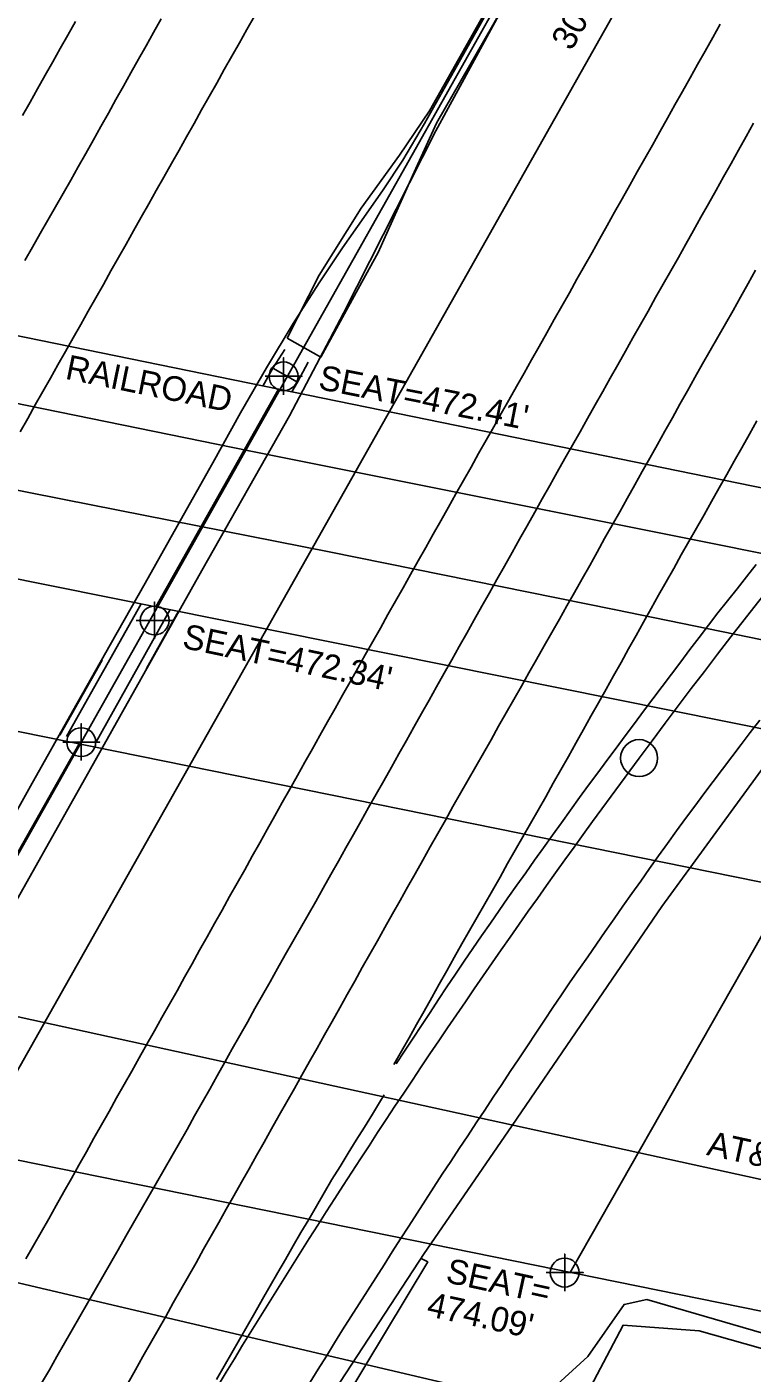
# Model space of a CAD drawing. Extents: x 2074109 to 2077820, y 741079 to 746031.
# Drawn here: x 2074966 to 2075083.8, y 742260.2 to 742478.7 of the extents above; entities that cross this region are included whole.
import ezdxf

# ---------------------------------------------------------------- set-up
doc = ezdxf.new("R2010")
doc.units = 0
for name, color, linetype in [('Exist Building', 7, 'Continuous'), ('Exist Guardrail', 7, 'Continuous'), ('Exist Horizontal Alignment', 7, 'Continuous'), ('Exist Horizontal Alignment Point', 7, 'Continuous'), ('Exist Other Culture Area Outline', 7, 'Continuous'), ('Exist Railroads Standard Gauge', 7, 'Continuous'), ('Exist Railroads Standard Gauge Text', 7, 'Continuous'), ('Exist Roads Concrete Median Barrier', 7, 'Continuous'), ('Exist Roads EOP', 7, 'Continuous'), ('Exist Roads EOT', 7, 'Continuous'), ('Exist Structure Major Bridge Seam', 7, 'Continuous'), ('Exist Structure Major Bridge Seat Cogo Point CELL', 7, 'Continuous'), ('Exist Structure Major Bridge Seat Top Elevation', 7, 'Continuous'), ('Exist Structure Major Deck Tunnel Box Culvert', 7, 'Continuous'), ('Exist Structure Minor Pipes RCP 30 Inch', 7, 'Continuous'), ('Exist Structure Minor Pipes RCP 30 Inch Text', 7, 'Continuous'), ('Exist Utilities Gas UG Line SUE LOS C', 7, 'Continuous'), ('Exist Utilities Telephone UG Conduit SUE LOS C', 7, 'Continuous'), ('Exist Utilities Telephone UG Conduit SUE LOS C Text', 7, 'Continuous'), ('Exist Vegetation Hedge Row', 7, 'Continuous')]:
    doc.layers.add(name, color=color, linetype=linetype)

msp = doc.modelspace()

# ---------------------------------------------------------------- linework, layer by layer
at = {"layer": 'Exist Building'}
for p, q in [((2075005.92, 742423.27), (2075007.85, 742426.33)), ((2075009.93, 742421.03), (2075011.65, 742424.26))]:
    msp.add_line(p, q, dxfattribs=at)
at = {"layer": 'Exist Guardrail'}
for points in [[(2075043.78, 742487.09), (2075031.34, 742465.03), (2075026.48, 742457.84), (2075020.27, 742449.28), (2075013.45, 742438.4), (2075008.24, 742428.17)], [(2075013.69, 742425.07), (2075019.78, 742436.17), (2075023.01, 742442.06), (2075028.62, 742454.49), (2075032.51, 742463.05), (2075045.59, 742485.9)]]:
    msp.add_lwpolyline(points, dxfattribs=at)
at = {"layer": 'Exist Horizontal Alignment'}
msp.add_line((2074886.11, 742205.34), (2075575.25, 743427.42), dxfattribs=at)
for centre, radius, start, end in [((2073693.11, 743123.99), 1420.41, 330.58124, 344.52743), ((2075984.03, 741678.82), 1143.62, 120.89404, 143.44284), ((2076120.5, 741577.62), 1313.52, 143.44284, 150.58124)]:
    msp.add_arc(centre, radius, start, end, dxfattribs=at)
at = {"layer": 'Exist Horizontal Alignment Point'}
msp.add_circle((2075065.4, 742359.99), 3, dxfattribs=at)
at = {"layer": 'Exist Other Culture Area Outline'}
msp.add_lwpolyline([(2075029.92, 742278.8), (2075031.08, 742278.22), (2075007.12, 742238.39), (2075010.24, 742236.85), (2075025.6, 742233.93), (2075029.84, 742240.7), (2075034.33, 742249.67), (2075039.91, 742252.94), (2075047.73, 742254.33), (2075057.09, 742262.84), (2075062.97, 742271.31), (2075066.64, 742272.09), (2075088.66, 742265.73), (2075090.75, 742268.47)], dxfattribs=at)
at = {"layer": 'Exist Railroads Standard Gauge'}
for points in [[(2075238.18, 742362.14), (2075167.31, 742376.56), (2075111.68, 742387.97), (2075050.8, 742400.13), (2075002.04, 742409.86), (2074942.9, 742421.94), (2074887.18, 742433.11), (2074840, 742442.43), (2074789.1, 742452.66), (2074748.85, 742460.79)], [(2074746.57, 742447.15), (2074808.67, 742434.63), (2074863.53, 742423.83), (2074916.24, 742413), (2074972.03, 742401.94), (2075015.04, 742393.46), (2075061.38, 742384.12), (2075120.25, 742372.06), (2075177.93, 742360.24), (2075227.29, 742350.26)]]:
    msp.add_lwpolyline(points, dxfattribs=at)
at = {"layer": 'Exist Roads Concrete Median Barrier'}
for p, q in [((2075004.3, 742420.38), (2075005.92, 742423.27)), ((2075005.92, 742423.27), (2075009.93, 742421.03)), ((2075009.02, 742419.42), (2075009.93, 742421.03)), ((2074972.42, 742363.5), (2074984.5, 742385.05)), ((2074977.15, 742362.54), (2074989.22, 742384.1))]:
    msp.add_line(p, q, dxfattribs=at)
at = {"layer": 'Exist Roads EOP'}
msp.add_line((2075013.69, 742425.07), (2075008.24, 742428.17), dxfattribs=at)
for points in [[(2075045.28, 742485.48), (2075032.39, 742461.82), (2075017.41, 742432.2), (2075008.62, 742415.56), (2074994.4, 742390.44), (2074976.29, 742358.27), (2074960.6, 742330.46), (2074947.27, 742306.52), (2074935.38, 742284.89), (2074921.31, 742258.95), (2074908.74, 742236.47), (2074898.47, 742217.63), (2074887.04, 742193.79), (2074875.51, 742167.59), (2074863.59, 742138.18), (2074850.64, 742104.73), (2074841.42, 742081.23), (2074837.2, 742071.06), (2074833.01, 742062.28), (2074824.64, 742046.55), (2074815.15, 742028.51), (2074804.68, 742008.24), (2074793.6, 741986.73), (2074789.72, 741978.96)], [(2074959.71, 742343.26), (2074966.55, 742355.42), (2074973.44, 742367.66), (2074979.5, 742378.39), (2074985.16, 742388.4), (2074990.86, 742398.49), (2074996.17, 742407.94), (2075000.68, 742416.01), (2075004.86, 742423.32), (2075009.22, 742430.52), (2075013.45, 742437.15), (2075017.24, 742442.8), (2075020.67, 742447.73), (2075023.83, 742452.23), (2075027.02, 742457.06), (2075030.52, 742462.99), (2075034.43, 742469.91), (2075038.83, 742477.72), (2075042.66, 742484.58)], [(2074985.4, 742374.55), (2074990.59, 742383.82)], [(2074971.32, 742363.72), (2074978.18, 742375.9)], [(2075094.13, 742370.13), (2075069.1, 742335.88), (2075044.09, 742299.32), (2075030.48, 742279.57), (2075015.99, 742257.41), (2075007.67, 742243.82), (2075000.77, 742231.34), (2074992.02, 742216.02), (2074980.6, 742196.16), (2074968.94, 742175.62), (2074957.17, 742154.61), (2074948.54, 742139.39), (2074941.35, 742126.55), (2074928.28, 742101.28), (2074912.89, 742070.17), (2074900.43, 742044.7), (2074895.91, 742035.09), (2074891.74, 742022.83), (2074885.19, 742006.69), (2074878.07, 741991.46), (2074865.85, 741968.56), (2074856.22, 741949.59)]]:
    msp.add_lwpolyline(points, dxfattribs=at)
at = {"layer": 'Exist Roads EOT'}
for points in [[(2075002.95, 742480.44), (2075001.71, 742478.27), (2075000.48, 742476.09), (2074999.25, 742473.91), (2074998.03, 742471.74), (2074996.8, 742469.56), (2074995.57, 742467.38), (2074994.35, 742465.2), (2074993.12, 742463.02), (2074991.89, 742460.85), (2074990.67, 742458.67), (2074989.44, 742456.49), (2074988.21, 742454.31), (2074986.98, 742452.13), (2074985.76, 742449.96), (2074984.53, 742447.78), (2074983.3, 742445.6), (2074982.08, 742443.42), (2074980.85, 742441.25), (2074979.62, 742439.07), (2074978.39, 742436.89), (2074977.16, 742434.72), (2074975.93, 742432.54), (2074974.7, 742430.36), (2074973.47, 742428.19), (2074972.24, 742426.01), (2074971.01, 742423.84), (2074969.78, 742421.66), (2074968.55, 742419.48), (2074967.32, 742417.31), (2074966.09, 742415.13), (2074964.86, 742412.96)], [(2074965.64, 742440.78), (2074966.88, 742442.95), (2074968.12, 742445.12), (2074969.36, 742447.29), (2074970.6, 742449.46), (2074971.84, 742451.63), (2074973.08, 742453.8), (2074974.3, 742455.98), (2074975.53, 742458.15), (2074976.76, 742460.33), (2074977.98, 742462.51), (2074979.2, 742464.69), (2074980.43, 742466.87), (2074981.65, 742469.05), (2074982.87, 742471.24), (2074984.09, 742473.42), (2074985.31, 742475.6), (2074986.53, 742477.78), (2074987.75, 742479.96)], [(2074973.83, 742479.53), (2074972.6, 742477.35), (2074971.37, 742475.18), (2074970.15, 742473), (2074968.92, 742470.82), (2074967.7, 742468.64), (2074966.47, 742466.46), (2074965.23, 742464.29)], [(2074965.79, 742278.7), (2074967.03, 742280.87), (2074968.27, 742283.04), (2074969.5, 742285.22), (2074970.73, 742287.39), (2074971.96, 742289.57), (2074973.18, 742291.75), (2074974.41, 742293.93), (2074975.64, 742296.1), (2074976.86, 742298.28), (2074978.09, 742300.46), (2074979.32, 742302.64), (2074980.54, 742304.82), (2074981.77, 742306.99), (2074983, 742309.17), (2074984.22, 742311.35), (2074985.45, 742313.53), (2074986.67, 742315.71), (2074987.9, 742317.89), (2074989.13, 742320.06), (2074990.35, 742322.24), (2074991.57, 742324.43), (2074992.79, 742326.61), (2074994.01, 742328.79), (2074995.23, 742330.97), (2074996.45, 742333.15), (2074997.67, 742335.33), (2074998.89, 742337.51), (2075000.12, 742339.7), (2075001.34, 742341.88), (2075002.56, 742344.06), (2075003.78, 742346.24), (2075005, 742348.42), (2075006.22, 742350.6), (2075007.44, 742352.78), (2075008.67, 742354.96), (2075009.89, 742357.14), (2075011.12, 742359.32), (2075012.34, 742361.5), (2075013.57, 742363.67), (2075014.8, 742365.85), (2075016.02, 742368.03), (2075017.25, 742370.21), (2075018.48, 742372.39), (2075019.7, 742374.57), (2075020.93, 742376.74), (2075022.15, 742378.92), (2075023.38, 742381.1), (2075024.61, 742383.28), (2075025.84, 742385.45), (2075027.06, 742387.63), (2075028.29, 742389.81), (2075029.52, 742391.99), (2075030.75, 742394.16), (2075031.97, 742396.34), (2075033.2, 742398.52), (2075034.43, 742400.7), (2075035.66, 742402.87), (2075036.89, 742405.05), (2075038.11, 742407.23), (2075039.34, 742409.41), (2075040.57, 742411.58), (2075041.8, 742413.76), (2075043.02, 742415.94), (2075044.25, 742418.11), (2075045.48, 742420.29), (2075046.71, 742422.47), (2075047.94, 742424.65), (2075049.16, 742426.82), (2075050.39, 742429), (2075051.62, 742431.18), (2075052.85, 742433.35), (2075054.08, 742435.53), (2075055.3, 742437.71), (2075056.53, 742439.89), (2075057.76, 742442.06), (2075058.98, 742444.24), (2075060.21, 742446.42), (2075061.43, 742448.6), (2075062.66, 742450.78), (2075063.88, 742452.96), (2075065.11, 742455.14), (2075066.33, 742457.32), (2075067.56, 742459.5), (2075068.78, 742461.67), (2075070.01, 742463.85), (2075071.23, 742466.03), (2075072.46, 742468.21), (2075073.68, 742470.39), (2075074.91, 742472.57), (2075076.13, 742474.75), (2075077.36, 742476.93), (2075078.58, 742479.11)], [(2075084.01, 742463.06), (2075082.79, 742460.88), (2075081.57, 742458.69), (2075080.34, 742456.51), (2075079.12, 742454.33), (2075077.9, 742452.15), (2075076.67, 742449.97), (2075075.45, 742447.79), (2075074.23, 742445.61), (2075073.01, 742443.43), (2075071.78, 742441.25), (2075070.56, 742439.07), (2075069.32, 742436.9), (2075068.09, 742434.73), (2075066.86, 742432.55), (2075065.62, 742430.38), (2075064.4, 742428.2), (2075063.17, 742426.02), (2075061.94, 742423.84), (2075060.71, 742421.67), (2075059.49, 742419.49), (2075058.26, 742417.31), (2075057.03, 742415.13), (2075055.81, 742412.96), (2075054.58, 742410.78), (2075053.35, 742408.6), (2075052.12, 742406.42), (2075050.9, 742404.25), (2075049.67, 742402.07), (2075048.45, 742399.89), (2075047.22, 742397.71), (2075046, 742395.53), (2075044.77, 742393.35), (2075043.55, 742391.17), (2075042.32, 742388.99), (2075041.09, 742386.82), (2075039.87, 742384.64), (2075038.64, 742382.46), (2075037.41, 742380.28), (2075036.19, 742378.1), (2075034.96, 742375.93), (2075033.73, 742373.75), (2075032.51, 742371.57), (2075031.28, 742369.39), (2075030.06, 742367.21), (2075028.84, 742365.03), (2075027.61, 742362.85), (2075026.39, 742360.67), (2075025.16, 742358.5), (2075023.93, 742356.32), (2075022.7, 742354.14), (2075021.47, 742351.96), (2075020.25, 742349.79), (2075019.02, 742347.61), (2075017.79, 742345.43), (2075016.56, 742343.26), (2075015.33, 742341.08), (2075014.1, 742338.9), (2075012.87, 742336.72), (2075011.64, 742334.55), (2075010.4, 742332.38), (2075009.16, 742330.21), (2075007.91, 742328.04), (2075006.69, 742325.86), (2075005.46, 742323.69), (2075004.24, 742321.51), (2075003.01, 742319.33), (2075001.79, 742317.15), (2075000.56, 742314.97), (2074999.33, 742312.79), (2074998.11, 742310.61), (2074996.88, 742308.44), (2074995.66, 742306.26), (2074994.43, 742304.08), (2074993.21, 742301.9), (2074991.97, 742299.72), (2074990.73, 742297.56), (2074989.49, 742295.39), (2074988.25, 742293.22), (2074987, 742291.05), (2074985.76, 742288.88), (2074984.52, 742286.71), (2074983.28, 742284.54), (2074982.03, 742282.37), (2074980.79, 742280.2), (2074979.55, 742278.03), (2074978.31, 742275.87), (2074977.07, 742273.7), (2074975.82, 742271.53), (2074974.58, 742269.36), (2074973.34, 742267.19), (2074972.09, 742265.02), (2074970.85, 742262.85), (2074969.61, 742260.68), (2074968.36, 742258.51)], [(2075084.33, 742439.18), (2075083.11, 742437), (2075081.9, 742434.81), (2075080.68, 742432.63), (2075079.44, 742430.46), (2075078.19, 742428.29), (2075076.94, 742426.13), (2075075.7, 742423.96), (2075074.48, 742421.78), (2075073.26, 742419.6), (2075072.04, 742417.42), (2075070.81, 742415.24), (2075069.59, 742413.06), (2075068.37, 742410.87), (2075067.14, 742408.69), (2075065.92, 742406.51), (2075064.7, 742404.33), (2075063.48, 742402.15), (2075062.25, 742399.97), (2075061.03, 742397.79), (2075059.81, 742395.61), (2075058.59, 742393.43), (2075057.38, 742391.25), (2075056.15, 742389.07), (2075054.92, 742386.89), (2075053.68, 742384.72), (2075052.45, 742382.54), (2075051.22, 742380.37), (2075049.98, 742378.19), (2075048.75, 742376.02), (2075047.52, 742373.85), (2075046.29, 742371.67), (2075045.05, 742369.5), (2075043.82, 742367.32), (2075042.59, 742365.15), (2075041.35, 742362.97), (2075040.11, 742360.81), (2075038.87, 742358.64), (2075037.62, 742356.47), (2075036.39, 742354.3), (2075035.16, 742352.12), (2075033.93, 742349.94), (2075032.7, 742347.76), (2075031.48, 742345.59), (2075030.25, 742343.41), (2075029.02, 742341.23), (2075027.8, 742339.05), (2075026.57, 742336.87), (2075025.34, 742334.7), (2075024.11, 742332.52), (2075022.89, 742330.34), (2075021.66, 742328.16), (2075020.44, 742325.98), (2075019.23, 742323.8), (2075018.01, 742321.61), (2075016.78, 742319.43), (2075015.55, 742317.26), (2075014.32, 742315.08), (2075013.1, 742312.9), (2075011.87, 742310.73), (2075010.64, 742308.55), (2075009.41, 742306.37), (2075008.18, 742304.2), (2075006.95, 742302.02), (2075005.72, 742299.84), (2075004.5, 742297.67), (2075003.27, 742295.49), (2075002.04, 742293.31), (2075000.81, 742291.14), (2074999.58, 742288.96), (2074998.35, 742286.78), (2074997.12, 742284.61), (2074995.89, 742282.43), (2074994.66, 742280.26), (2074993.43, 742278.08), (2074992.2, 742275.9), (2074990.97, 742273.73), (2074989.74, 742271.55), (2074988.51, 742269.37), (2074987.28, 742267.2), (2074986.05, 742265.02), (2074984.82, 742262.85), (2074983.59, 742260.67), (2074982.35, 742258.5)], [(2075025.57, 742310.24), (2075026.8, 742312.41), (2075028.03, 742314.59), (2075029.25, 742316.77), (2075030.48, 742318.94), (2075031.71, 742321.12), (2075032.94, 742323.3), (2075034.17, 742325.48), (2075035.39, 742327.65), (2075036.62, 742329.83), (2075037.86, 742332), (2075039.1, 742334.18), (2075040.33, 742336.35), (2075041.57, 742338.52), (2075042.81, 742340.69), (2075044.05, 742342.86), (2075045.28, 742345.04), (2075046.52, 742347.21), (2075047.76, 742349.38), (2075048.99, 742351.55), (2075050.23, 742353.73), (2075051.47, 742355.9), (2075052.7, 742358.07), (2075053.93, 742360.25), (2075055.15, 742362.43), (2075056.37, 742364.61), (2075057.59, 742366.8), (2075058.81, 742368.98), (2075060.03, 742371.16), (2075061.25, 742373.34), (2075062.47, 742375.52), (2075063.69, 742377.7), (2075064.91, 742379.89), (2075066.13, 742382.07), (2075067.35, 742384.25), (2075068.57, 742386.43), (2075069.8, 742388.6), (2075071.03, 742390.78), (2075072.26, 742392.96), (2075073.49, 742395.13), (2075074.72, 742397.31), (2075075.95, 742399.49), (2075077.18, 742401.66), (2075078.41, 742403.84), (2075079.64, 742406.02), (2075080.86, 742408.19), (2075082.09, 742410.37), (2075083.32, 742412.55), (2075084.55, 742414.72)], [(2075025.94, 742310.35), (2075027.32, 742312.44), (2075028.69, 742314.52), (2075030.07, 742316.61), (2075031.44, 742318.7), (2075032.82, 742320.78), (2075034.19, 742322.87), (2075035.59, 742324.94), (2075037.01, 742327.01), (2075038.42, 742329.07), (2075039.83, 742331.13), (2075041.24, 742333.19), (2075042.66, 742335.25), (2075044.07, 742337.31), (2075045.53, 742339.35), (2075046.98, 742341.38), (2075048.44, 742343.41), (2075049.9, 742345.44), (2075051.35, 742347.47), (2075052.81, 742349.5), (2075054.26, 742351.54), (2075055.72, 742353.57), (2075057.18, 742355.59), (2075058.68, 742357.6), (2075060.17, 742359.6), (2075061.66, 742361.61), (2075063.16, 742363.61), (2075064.65, 742365.61), (2075066.14, 742367.62), (2075067.64, 742369.62), (2075069.14, 742371.62), (2075070.65, 742373.61), (2075072.16, 742375.61), (2075073.67, 742377.6), (2075075.18, 742379.59), (2075076.69, 742381.58), (2075078.21, 742383.56), (2075079.77, 742385.52), (2075081.32, 742387.48), (2075082.87, 742389.43), (2075084.43, 742391.39)], [(2075011.99, 742258.68), (2075013.3, 742260.81), (2075014.62, 742262.93), (2075015.93, 742265.06), (2075017.25, 742267.18), (2075018.59, 742269.29), (2075019.93, 742271.4), (2075021.28, 742273.51), (2075022.62, 742275.61), (2075023.97, 742277.72), (2075025.31, 742279.83), (2075026.65, 742281.94), (2075028, 742284.04), (2075029.35, 742286.15), (2075030.71, 742288.24), (2075032.07, 742290.34), (2075033.43, 742292.43), (2075034.8, 742294.53), (2075036.17, 742296.62), (2075037.56, 742298.7), (2075038.94, 742300.78), (2075040.33, 742302.86), (2075041.71, 742304.94), (2075043.1, 742307.02), (2075044.48, 742309.1), (2075045.87, 742311.18), (2075047.25, 742313.26), (2075048.64, 742315.35), (2075050.02, 742317.43), (2075051.4, 742319.51), (2075052.79, 742321.59), (2075054.21, 742323.65), (2075055.63, 742325.7), (2075057.06, 742327.75), (2075058.48, 742329.81), (2075059.91, 742331.86), (2075061.33, 742333.91), (2075062.77, 742335.96), (2075064.22, 742338), (2075065.67, 742340.03), (2075067.12, 742342.07), (2075068.57, 742344.1), (2075070.02, 742346.14), (2075071.47, 742348.17), (2075072.93, 742350.2), (2075074.43, 742352.2), (2075075.94, 742354.19), (2075077.44, 742356.19), (2075078.95, 742358.18), (2075080.45, 742360.18), (2075081.96, 742362.18), (2075083.46, 742364.17), (2075084.99, 742366.15)], [(2074996.78, 742259.12), (2074998.02, 742261.29), (2074999.26, 742263.46), (2075000.5, 742265.63), (2075001.74, 742267.8), (2075002.98, 742269.97), (2075004.22, 742272.14), (2075005.46, 742274.31), (2075006.72, 742276.47), (2075007.97, 742278.63), (2075009.23, 742280.8), (2075010.48, 742282.96), (2075011.74, 742285.12), (2075012.99, 742287.28), (2075014.25, 742289.44), (2075015.52, 742291.6), (2075016.83, 742293.72), (2075018.15, 742295.85), (2075019.46, 742297.97), (2075020.78, 742300.1), (2075022.09, 742302.22), (2075023.41, 742304.35), (2075024.02, 742305.34)]]:
    msp.add_lwpolyline(points, dxfattribs=at)
at = {"layer": 'Exist Structure Major Bridge Seam'}
for p, q in [((2074986.88, 742384.57), (2075006.81, 742419.87)), ((2074939.06, 742299.88), (2074974.45, 742362.3)), ((2075054.19, 742276.52), (2075089.7, 742338.92))]:
    msp.add_line(p, q, dxfattribs=at)
at = {"layer": 'Exist Structure Major Bridge Seat Cogo Point CELL'}
for points in [[(2075004.66, 742421.96), (2075010.66, 742421.96), (2075007.66, 742421.96), (2075007.66, 742424.96), (2075007.66, 742418.96)], [(2074983.71, 742382.33), (2074989.71, 742382.33), (2074986.71, 742382.33), (2074986.71, 742385.33), (2074986.71, 742379.33)], [(2074971.79, 742362.58), (2074977.79, 742362.58), (2074974.79, 742362.58), (2074974.79, 742365.58), (2074974.79, 742359.58)], [(2075050.32, 742276.48), (2075056.32, 742276.48), (2075053.32, 742276.48), (2075053.32, 742279.48), (2075053.32, 742273.48)]]:
    msp.add_lwpolyline(points, dxfattribs=at)
for centre in [(2075007.66, 742421.96), (2074986.71, 742382.33), (2074974.79, 742362.58), (2075053.32, 742276.48)]:
    msp.add_circle(centre, 2.34, dxfattribs=at)
at = {"layer": 'Exist Structure Major Deck Tunnel Box Culvert'}
for p, q in [((2074853.83, 742451.08), (2075190.32, 742382.44)), ((2074833.95, 742415.32), (2075170.73, 742347.6)), ((2074838.09, 742389.96), (2075141.11, 742328.49)), ((2075092.92, 742268.67), (2074803.05, 742327.46))]:
    msp.add_line(p, q, dxfattribs=at)
at = {"layer": 'Exist Structure Minor Pipes RCP 30 Inch'}
msp.add_line((2074933.64, 742254.78), (2075264.27, 742840.07), dxfattribs=at)
at = {"layer": 'Exist Utilities Gas UG Line SUE LOS C'}
msp.add_line((2074775.52, 742319.09), (2075145.31, 742232.46), dxfattribs=at)
at = {"layer": 'Exist Utilities Telephone UG Conduit SUE LOS C'}
msp.add_line((2074795.36, 742355.02), (2075175.89, 742271.74), dxfattribs=at)
at = {"layer": 'Exist Vegetation Hedge Row'}
msp.add_lwpolyline([(2075051.73, 742246.9), (2075062.84, 742267.95), (2075075.15, 742267.03), (2075087.62, 742263.49), (2075098.17, 742262.46), (2075120.76, 742259.75), (2075148.5, 742255.2)], dxfattribs=at)

# ---------------------------------------------------------------- texts
at = {"layer": 'Exist Railroads Standard Gauge Text'}
msp.add_text('RAILROAD', height=4, rotation=348.4537, dxfattribs=at).set_placement((2074972.04, 742421.58))
at = {"layer": 'Exist Structure Major Bridge Seat Top Elevation'}
for s, rotation, p in [("SEAT=472.41'", 348.8752, (2075013.15, 742419.92)), ("SEAT=472.34'", 348.0841, (2074991.04, 742377.92)), ('SEAT=', 347.7153, (2075033.83, 742274.95)), ("474.09'", 347.7153, (2075030.74, 742269.48))]:
    msp.add_text(s, height=4, rotation=rotation, dxfattribs=at).set_placement(p)
at = {"layer": 'Exist Structure Minor Pipes RCP 30 Inch Text'}
msp.add_text('30" RCP', height=4, rotation=60.6478, dxfattribs=at).set_placement((2075054.42, 742474.64))
at = {"layer": 'Exist Utilities Telephone UG Conduit SUE LOS C Text'}
msp.add_text('AT&T Corp., PVC', height=4, rotation=347.6562, dxfattribs=at).set_placement((2075076.23, 742295.6))

doc.saveas('drawing.dxf')
